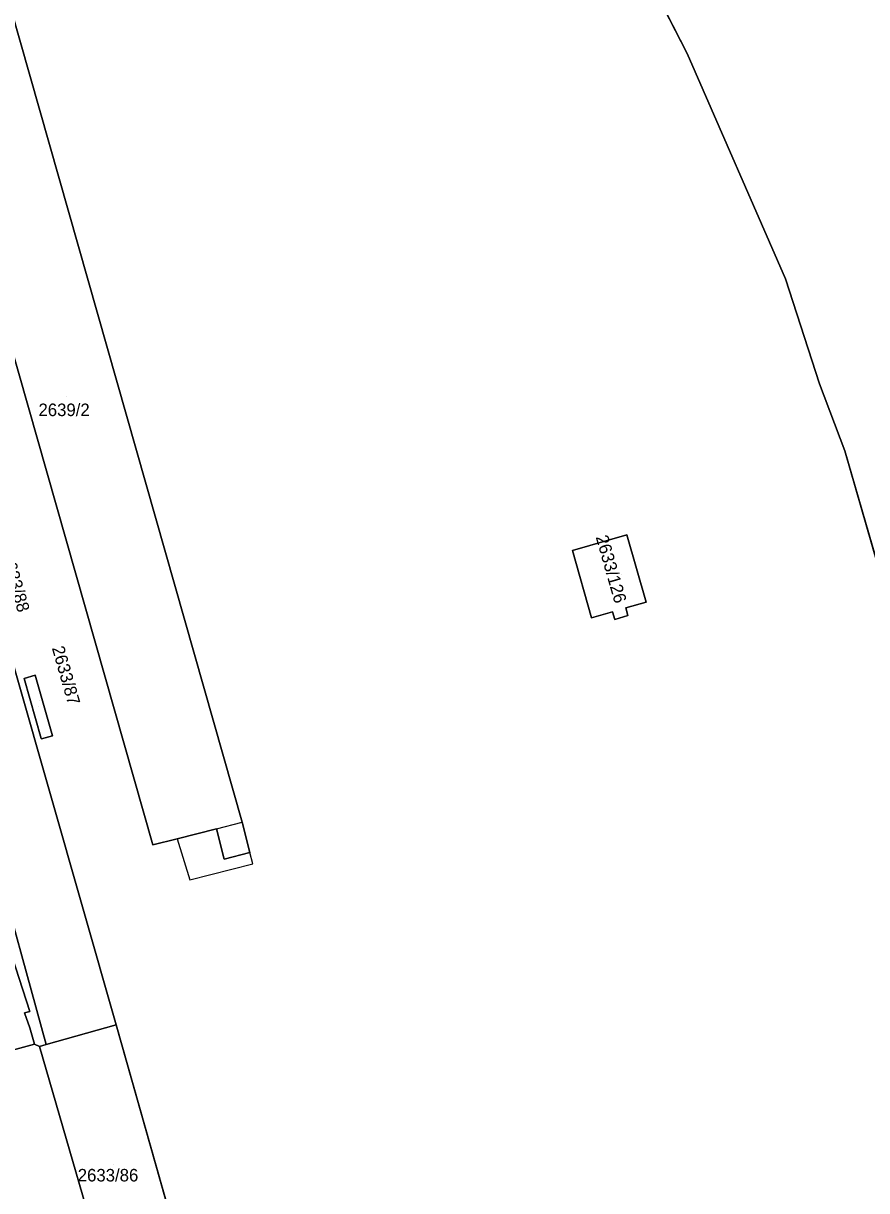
# Model space of a CAD drawing. Extents: x -263423 to -261326, y -1240067 to -1237864.
# Drawn here: x -262183.7 to -262049.1, y -1238919.8 to -1238733.6 of the extents above; entities that cross this region are included whole.
import ezdxf

# ---------------------------------------------------------------- set-up
doc = ezdxf.new("R2010")
doc.units = 0
for name, color, linetype in [('body_kn', 7, 'Continuous'), ('kladpar_druhypozemkov', 7, 'Continuous'), ('kladpar_hranice', 7, 'Continuous'), ('kladpar_parcelnecisla', 7, 'Continuous'), ('kladpar_plochy', 7, 'Continuous'), ('kladpar_sipky', 7, 'Continuous'), ('zappar_hrandruhpozemk', 7, 'Continuous')]:
    doc.layers.add(name, color=color, linetype=linetype)

msp = doc.modelspace()

# ---------------------------------------------------------------- linework, layer by layer
at = {"layer": 'body_kn'}
for p, q in [((-262077.71, -1238738.4), (-262077.71, -1238738.4)), ((-262062.04, -1238774.35), (-262062.04, -1238774.35)), ((-262056.6, -1238791.12), (-262056.6, -1238791.12)), ((-262052.56, -1238801.78), (-262052.56, -1238801.78)), ((-262087.36, -1238815.2), (-262087.36, -1238815.2)), ((-262087.36, -1238815.2), (-262087.36, -1238815.2)), ((-262096.06, -1238817.69), (-262096.06, -1238817.69)), ((-262089.65, -1238827.46), (-262089.65, -1238827.46)), ((-262087.53, -1238826.85), (-262087.53, -1238826.85)), ((-262084.28, -1238825.92), (-262084.28, -1238825.92)), ((-262092.99, -1238828.41), (-262092.99, -1238828.41)), ((-262089.29, -1238828.7), (-262089.29, -1238828.7)), ((-262087.18, -1238828.08), (-262087.18, -1238828.08)), ((-262183.56, -1238838.09), (-262183.56, -1238838.09)), ((-262181.84, -1238837.59), (-262181.84, -1238837.59)), ((-262180.85, -1238847.68), (-262180.85, -1238847.68)), ((-262180.82, -1238847.75), (-262180.82, -1238847.75)), ((-262179.04, -1238847.27), (-262179.04, -1238847.27)), ((-262179.04, -1238847.27), (-262179.04, -1238847.27)), ((-262148.75, -1238861.05), (-262148.75, -1238861.05)), ((-262148.75, -1238861.05), (-262148.75, -1238861.05)), ((-262152.89, -1238862.09), (-262152.89, -1238862.09)), ((-262152.89, -1238862.09), (-262152.89, -1238862.09)), ((-262163.05, -1238864.67), (-262163.05, -1238864.67)), ((-262159.14, -1238863.68), (-262159.14, -1238863.68)), ((-262159.14, -1238863.68), (-262159.14, -1238863.68)), ((-262147.53, -1238865.9), (-262147.53, -1238865.9)), ((-262151.66, -1238866.94), (-262151.66, -1238866.94)), ((-262147.08, -1238867.69), (-262147.08, -1238867.69)), ((-262157.14, -1238870.22), (-262157.14, -1238870.22)), ((-262183.52, -1238891.48), (-262183.52, -1238891.48)), ((-262182.69, -1238891.23), (-262182.69, -1238891.23)), ((-262182.66, -1238893.83), (-262182.66, -1238893.83)), ((-262168.87, -1238893.38), (-262168.87, -1238893.38)), ((-262181.92, -1238896.44), (-262181.92, -1238896.44)), ((-262180.08, -1238896.53), (-262180.08, -1238896.53)), ((-262181.12, -1238896.83), (-262181.12, -1238896.83))]:
    msp.add_line(p, q, dxfattribs=at)
at = {"layer": 'kladpar_druhypozemkov'}
for p, q in [((-262176.76, -1238793.05), (-262176.76, -1238793.05)), ((-262088.25, -1238821.52), (-262088.25, -1238821.52)), ((-262181.36, -1238842.59), (-262181.36, -1238842.59)), ((-262169.34, -1238915.66), (-262169.34, -1238915.66))]:
    msp.add_line(p, q, dxfattribs=at)
at = {"layer": 'kladpar_hranice'}
msp.add_line((-262052.56, -1238801.78), (-262043.02, -1238834.84), dxfattribs=at)
for points in [[(-262213.8, -1238734.81), (-262201.64, -1238778.22), (-262184.68, -1238838.02), (-262168.87, -1238893.38), (-262180.08, -1238896.53), (-262188.78, -1238864.91), (-262190.73, -1238857.81), (-262192.69, -1238851.33), (-262193.3, -1238849.42), (-262193.98, -1238847.33), (-262202.97, -1238814.28), (-262220.2, -1238750.23), (-262229.32, -1238717.88), (-262237.65, -1238688.34), (-262246.15, -1238657.58), (-262249.35, -1238646.26), (-262259.62, -1238609.98), (-262259.91, -1238609), (-262264.12, -1238594.84), (-262269.74, -1238575.92), (-262270.51, -1238572.87), (-262260.33, -1238569.36), (-262230.45, -1238675.68), (-262213.8, -1238734.81)], [(-262156.89, -1238935.6), (-262168.87, -1238893.38), (-262184.68, -1238838.02), (-262201.64, -1238778.22), (-262213.8, -1238734.81), (-262230.45, -1238675.68), (-262260.33, -1238569.36)], [(-262043.02, -1238834.84), (-262052.56, -1238801.78), (-262056.6, -1238791.12), (-262062.04, -1238774.35), (-262077.71, -1238738.4), (-262092.67, -1238709.33), (-262101.76, -1238697.26), (-262092.94, -1238693.22), (-262098.43, -1238678.08), (-262107.53, -1238682.58), (-262108.9, -1238676.26), (-262104.23, -1238674.11), (-262109.12, -1238656.38), (-262105, -1238654.37), (-262113.27, -1238632.62), (-262144.72, -1238582.23)], [(-262159.76, -1238591.3), (-262134.03, -1238635.91), (-262125.89, -1238650.03), (-262120.61, -1238659), (-262114.33, -1238658.73), (-262108.9, -1238676.26), (-262107.53, -1238682.58), (-262101.76, -1238697.26), (-262092.67, -1238709.33), (-262077.71, -1238738.4), (-262062.04, -1238774.35), (-262056.6, -1238791.12), (-262052.56, -1238801.78)], [(-262148.75, -1238861.05), (-262147.53, -1238865.9), (-262151.66, -1238866.94), (-262152.89, -1238862.09), (-262159.14, -1238863.68), (-262163.05, -1238864.67), (-262199.9, -1238735.23), (-262199.68, -1238735.18), (-262198.32, -1238734.86), (-262189.76, -1238732.39), (-262191.19, -1238727.39), (-262189.84, -1238727), (-262185.32, -1238725.72), (-262183.85, -1238730.71), (-262185.68, -1238731.23), (-262148.75, -1238861.05)], [(-262148.75, -1238861.05), (-262185.68, -1238731.23)], [(-262199.9, -1238735.23), (-262163.05, -1238864.67), (-262159.14, -1238863.68), (-262152.89, -1238862.09), (-262151.66, -1238866.94), (-262147.53, -1238865.9), (-262148.75, -1238861.05)], [(-262089.65, -1238827.46), (-262089.29, -1238828.7), (-262087.18, -1238828.08), (-262087.53, -1238826.85), (-262084.28, -1238825.92), (-262087.36, -1238815.2), (-262096.06, -1238817.69), (-262092.99, -1238828.41), (-262089.65, -1238827.46)], [(-262087.36, -1238815.2), (-262084.28, -1238825.92), (-262087.53, -1238826.85), (-262087.18, -1238828.08), (-262089.29, -1238828.7), (-262089.65, -1238827.46), (-262092.99, -1238828.41), (-262096.06, -1238817.69), (-262087.36, -1238815.2)], [(-262181.84, -1238837.59), (-262183.56, -1238838.09), (-262180.85, -1238847.68), (-262180.82, -1238847.75), (-262179.04, -1238847.27), (-262181.84, -1238837.59)], [(-262179.04, -1238847.27), (-262180.82, -1238847.75), (-262180.85, -1238847.68), (-262183.56, -1238838.09), (-262181.84, -1238837.59), (-262179.04, -1238847.27)], [(-262198.98, -1238864.79), (-262195.61, -1238863.58), (-262191.72, -1238862.18), (-262191.11, -1238864.03), (-262191.49, -1238864.21), (-262190.13, -1238868.37), (-262182.69, -1238891.23), (-262183.52, -1238891.48), (-262182.66, -1238893.83), (-262181.92, -1238896.44), (-262207.51, -1238903.4), (-262211.04, -1238890.88), (-262214.42, -1238878.87), (-262216.75, -1238870.74), (-262210.45, -1238868.63), (-262198.98, -1238864.79)], [(-262188.78, -1238864.91), (-262180.08, -1238896.53), (-262181.12, -1238896.83), (-262181.92, -1238896.44), (-262182.66, -1238893.83), (-262183.52, -1238891.48), (-262182.69, -1238891.23), (-262190.13, -1238868.37)], [(-262156.89, -1238935.6), (-262165.57, -1238937.94), (-262168.96, -1238938.86), (-262181.12, -1238896.83), (-262180.08, -1238896.53), (-262168.87, -1238893.38), (-262156.89, -1238935.6)], [(-262145.6, -1239121.1), (-262157.05, -1239082.84), (-262167.97, -1239045.22), (-262178.15, -1239010.25), (-262182.44, -1238995.79), (-262199.27, -1238935.3), (-262207.51, -1238903.4), (-262181.92, -1238896.44), (-262181.12, -1238896.83), (-262168.96, -1238938.86)]]:
    msp.add_lwpolyline(points, dxfattribs=at)
at = {"layer": 'kladpar_plochy'}
for p, q in [((-262092.67, -1238709.33), (-262077.71, -1238738.4)), ((-262077.71, -1238738.4), (-262092.67, -1238709.33)), ((-262148.75, -1238861.05), (-262185.68, -1238731.23)), ((-262199.9, -1238735.23), (-262163.05, -1238864.67)), ((-262077.71, -1238738.4), (-262062.04, -1238774.35)), ((-262062.04, -1238774.35), (-262077.71, -1238738.4)), ((-262062.04, -1238774.35), (-262056.6, -1238791.12)), ((-262056.6, -1238791.12), (-262062.04, -1238774.35)), ((-262056.6, -1238791.12), (-262052.56, -1238801.78)), ((-262052.56, -1238801.78), (-262056.6, -1238791.12)), ((-262052.56, -1238801.78), (-262043.02, -1238834.84)), ((-262043.02, -1238834.84), (-262052.56, -1238801.78)), ((-262087.36, -1238815.2), (-262096.06, -1238817.69)), ((-262084.28, -1238825.92), (-262087.36, -1238815.2)), ((-262096.06, -1238817.69), (-262092.99, -1238828.41)), ((-262092.99, -1238828.41), (-262089.65, -1238827.46)), ((-262089.65, -1238827.46), (-262089.29, -1238828.7)), ((-262087.53, -1238826.85), (-262084.28, -1238825.92)), ((-262087.18, -1238828.08), (-262087.53, -1238826.85)), ((-262089.29, -1238828.7), (-262087.18, -1238828.08)), ((-262168.87, -1238893.38), (-262184.68, -1238838.02)), ((-262181.84, -1238837.59), (-262183.56, -1238838.09)), ((-262183.56, -1238838.09), (-262180.85, -1238847.68)), ((-262179.04, -1238847.27), (-262181.84, -1238837.59)), ((-262180.85, -1238847.68), (-262180.82, -1238847.75)), ((-262180.82, -1238847.75), (-262179.04, -1238847.27)), ((-262147.53, -1238865.9), (-262148.75, -1238861.05)), ((-262159.14, -1238863.68), (-262152.89, -1238862.09)), ((-262152.89, -1238862.09), (-262151.66, -1238866.94)), ((-262163.05, -1238864.67), (-262159.14, -1238863.68)), ((-262151.66, -1238866.94), (-262147.53, -1238865.9)), ((-262156.89, -1238935.6), (-262168.87, -1238893.38))]:
    msp.add_line(p, q, dxfattribs=at)
for points in [[(-262213.8, -1238734.81), (-262201.64, -1238778.22), (-262184.68, -1238838.02), (-262168.87, -1238893.38), (-262180.08, -1238896.53), (-262188.78, -1238864.91), (-262190.73, -1238857.81), (-262192.69, -1238851.33), (-262193.3, -1238849.42), (-262193.98, -1238847.33), (-262202.97, -1238814.28), (-262220.2, -1238750.23), (-262229.32, -1238717.88), (-262237.65, -1238688.34), (-262246.15, -1238657.58), (-262249.35, -1238646.26), (-262259.62, -1238609.98), (-262259.91, -1238609), (-262264.12, -1238594.84), (-262269.74, -1238575.92), (-262270.51, -1238572.87), (-262260.33, -1238569.36), (-262230.45, -1238675.68)], [(-262148.75, -1238861.05), (-262147.53, -1238865.9), (-262151.66, -1238866.94), (-262152.89, -1238862.09), (-262159.14, -1238863.68), (-262163.05, -1238864.67), (-262199.9, -1238735.23), (-262199.68, -1238735.18), (-262198.32, -1238734.86), (-262189.76, -1238732.39), (-262191.19, -1238727.39), (-262189.84, -1238727), (-262185.32, -1238725.72), (-262183.85, -1238730.71), (-262185.68, -1238731.23)], [(-262087.36, -1238815.2), (-262084.28, -1238825.92), (-262087.53, -1238826.85), (-262087.18, -1238828.08), (-262089.29, -1238828.7), (-262089.65, -1238827.46), (-262092.99, -1238828.41), (-262096.06, -1238817.69)], [(-262179.04, -1238847.27), (-262180.82, -1238847.75), (-262180.85, -1238847.68), (-262183.56, -1238838.09), (-262181.84, -1238837.59)], [(-262198.98, -1238864.79), (-262195.61, -1238863.58), (-262191.72, -1238862.18), (-262191.11, -1238864.03), (-262191.49, -1238864.21), (-262190.13, -1238868.37), (-262182.69, -1238891.23), (-262183.52, -1238891.48), (-262182.66, -1238893.83), (-262181.92, -1238896.44), (-262207.51, -1238903.4), (-262211.04, -1238890.88), (-262214.42, -1238878.87), (-262216.75, -1238870.74), (-262210.45, -1238868.63)], [(-262156.89, -1238935.6), (-262165.57, -1238937.94), (-262168.96, -1238938.86), (-262181.12, -1238896.83), (-262180.08, -1238896.53), (-262168.87, -1238893.38)]]:
    msp.add_lwpolyline(points, close=True, dxfattribs=at)
for points in [[(-262188.78, -1238864.91), (-262180.08, -1238896.53), (-262181.12, -1238896.83), (-262181.92, -1238896.44), (-262182.66, -1238893.83), (-262183.52, -1238891.48), (-262182.69, -1238891.23), (-262190.13, -1238868.37)], [(-262199.27, -1238935.3), (-262207.51, -1238903.4), (-262181.92, -1238896.44), (-262181.12, -1238896.83), (-262168.96, -1238938.86)]]:
    msp.add_lwpolyline(points, dxfattribs=at)
at = {"layer": 'kladpar_sipky'}
msp.add_line((-262181.15, -1238841.7), (-262181.15, -1238841.7), dxfattribs=at)
at = {"layer": 'zappar_hrandruhpozemk'}
for p, q in [((-262152.89, -1238862.09), (-262148.75, -1238861.05)), ((-262159.14, -1238863.68), (-262157.14, -1238870.22))]:
    msp.add_line(p, q, dxfattribs=at)
msp.add_lwpolyline([(-262157.14, -1238870.22), (-262147.08, -1238867.69), (-262147.53, -1238865.9)], dxfattribs=at)

# ---------------------------------------------------------------- texts
at = {"layer": 'kladpar_parcelnecisla'}
for s, p in [('2639/2', (-262181.29, -1238796.25)), ('2633/86', (-262175.02, -1238918.36))]:
    msp.add_text(s, height=2, dxfattribs=at).set_placement(p)
for s, p in [('2633/126', (-262092.35, -1238815.55)), ('2633/88', (-262187.22, -1238818.41)), ('2633/87', (-262179.17, -1238833.24))]:
    msp.add_text(s, height=2, rotation=286, dxfattribs=at).set_placement(p)

doc.saveas('drawing.dxf')
